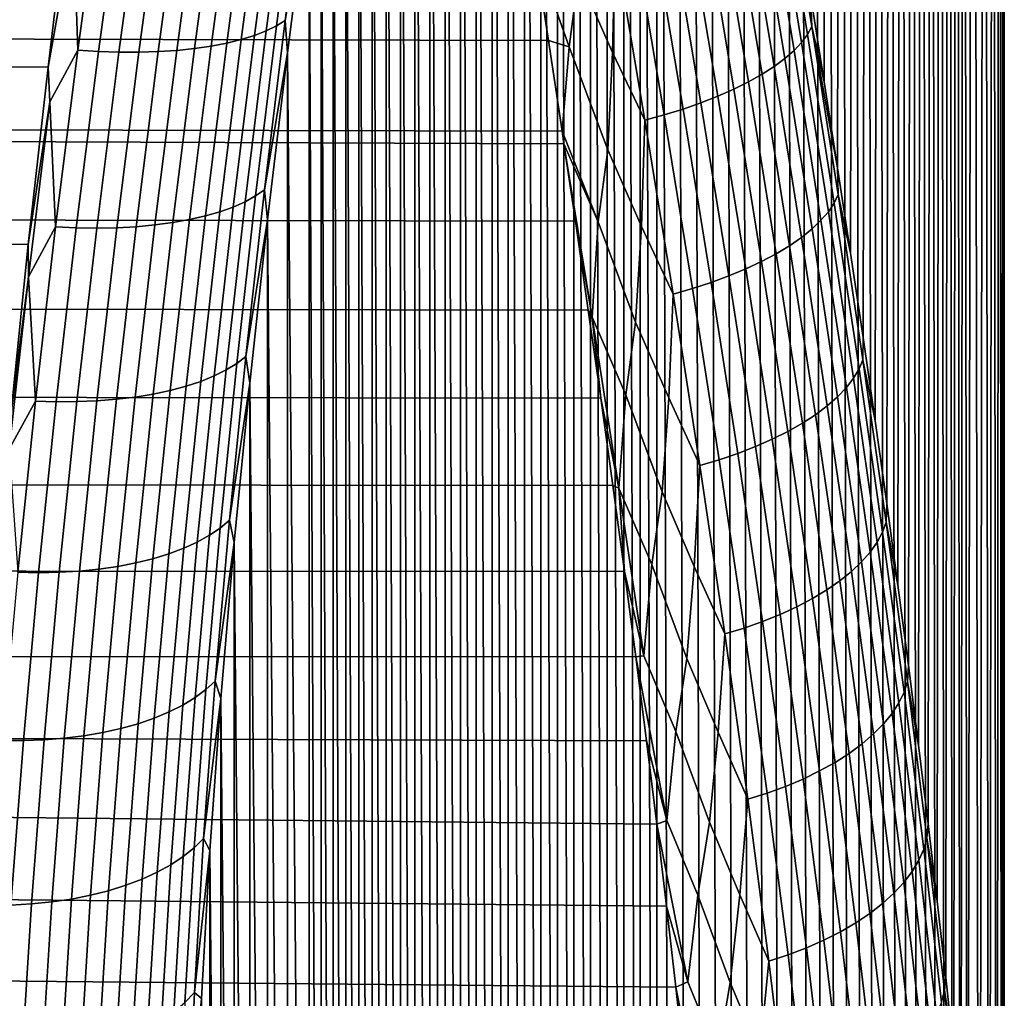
# Model space of a CAD drawing. Header units: metres. Extents: x -32 to 117, y -314 to 32.
# Tile 346 of 380: x 111.55 to 117.34, y -15.07 to -9.31. Entities that reach past the tile are written whole.
import ezdxf

# ---------------------------------------------------------------- set-up
doc = ezdxf.new("R2010")
doc.units = ezdxf.units.M
doc.layers.add('solid_24_501_064_XXX', color=7, linetype='CONTINUOUS')

msp = doc.modelspace()

# ---------------------------------------------------------------- linework, layer by layer
at = {"layer": 'solid_24_501_064_XXX'}
for points in [[(116.362877, 26.241575, 57.711269), (116.284668, -9.677048, 26.939051), (116.203896, -9.166313, 26.738468), (116.284355, 26.361069, 57.176125)], [(116.438972, 26.111666, 58.243168), (116.363205, -10.183403, 27.149744), (116.284668, -9.677048, 26.939051), (116.362877, 26.241575, 57.711269)], [(116.512459, 25.971613, 58.771198), (116.439301, -10.684756, 27.370134), (116.363205, -10.183403, 27.149744), (116.438972, 26.111666, 58.243168)], [(116.583366, 25.821142, 59.295891), (116.512794, -11.180541, 27.599852), (116.439301, -10.684756, 27.370134), (116.512459, 25.971613, 58.771198)], [(116.651604, 25.660362, 59.817104), (116.58371, -11.671228, 27.839252), (116.512794, -11.180541, 27.599852), (116.583366, 25.821142, 59.295891)], [(116.717018, 25.489599, 60.334274), (116.651947, -12.1567, 28.088205), (116.58371, -11.671228, 27.839252), (116.651604, 25.660362, 59.817104)], [(116.77948, 25.309153, 60.846882), (116.717361, -12.636459, 28.346294), (116.651947, -12.1567, 28.088205), (116.717018, 25.489599, 60.334274)], [(116.838997, 25.118773, 61.355297), (116.779823, -13.110036, 28.613132), (116.717361, -12.636459, 28.346294), (116.77948, 25.309153, 60.846882)], [(116.895508, 24.91853, 61.859463), (116.83934, -13.577759, 28.889032), (116.779823, -13.110036, 28.613132), (116.838997, 25.118773, 61.355297)], [(116.948898, 24.708752, 62.358925), (116.895851, -14.03958, 29.173912), (116.83934, -13.577759, 28.889032), (116.895508, 24.91853, 61.859463)], [(116.999077, 24.489758, 62.853252), (116.949234, -14.495111, 29.467367), (116.895851, -14.03958, 29.173912), (116.948898, 24.708752, 62.358925)], [(117.046043, 24.261335, 63.342712), (116.999405, -14.943975, 29.769007), (116.949234, -14.495111, 29.467367), (116.999077, 24.489758, 62.853252)], [(117.089745, 24.023516, 63.82729), (117.046356, -15.386404, 30.07909), (116.999405, -14.943975, 29.769007), (117.046043, 24.261335, 63.342712)], [(117.130119, 23.7766, 64.306595), (117.09005, -15.82238, 30.397583), (117.046356, -15.386404, 30.07909), (117.089745, 24.023516, 63.82729)], [(117.200676, 23.256222, 65.248489), (117.130409, -16.251585, 30.724115), (117.09005, -15.82238, 30.397583), (117.130119, 23.7766, 64.306595)], [(117.257492, 22.700287, 66.168304), (117.200928, -17.088877, 31.40041), (117.130409, -16.251585, 30.724115), (117.200676, 23.256222, 65.248489)], [(117.300278, 22.110386, 67.064293), (117.257698, -17.898211, 32.107872), (117.200928, -17.088877, 31.40041), (117.257492, 22.700287, 66.168304)], [(117.328926, 21.486612, 67.936348), (117.30043, -18.678137, 32.844624), (117.257698, -17.898211, 32.107872), (117.300278, 22.110386, 67.064293)], [(117.343285, 20.830397, 68.782799), (117.329018, -19.428562, 33.61055), (117.30043, -18.678137, 32.844624), (117.328926, 21.486612, 67.936348)], [(117.332664, -19.87961, 33.915806), (117.329018, -19.428562, 33.61055), (117.343285, 20.830397, 68.782799), (117.343315, -20.148104, 34.403938)], [(117.343285, 20.830397, 68.782799), (117.343315, 20.141836, 69.603531), (117.343285, -20.836664, 35.22467), (117.343315, -20.148104, 34.403938)], [(117.332664, 19.873318, 70.09169), (117.329018, 19.422297, 70.396919), (117.343285, -20.836664, 35.22467), (117.343315, 20.141836, 69.603531)], [(117.300438, 18.671871, 71.162849), (117.328926, -21.49288, 36.071121), (117.343285, -20.836664, 35.22467), (117.329018, 19.422297, 70.396919)], [(117.257698, 17.891947, 71.899597), (117.300285, -22.116655, 36.943172), (117.328926, -21.49288, 36.071121), (117.300438, 18.671871, 71.162849)], [(117.200928, 17.082613, 72.607063), (117.257492, -22.706556, 37.839161), (117.300285, -22.116655, 36.943172), (117.257698, 17.891947, 71.899597)], [(117.130417, 16.245319, 73.283363), (117.200676, -23.262493, 38.758976), (117.257492, -22.706556, 37.839161), (117.200928, 17.082613, 72.607063)], [(117.090057, 15.816116, 73.609894), (117.130127, -23.782873, 39.700867), (117.200676, -23.262493, 38.758976), (117.130417, 16.245319, 73.283363)], [(117.046364, 15.380139, 73.928383), (117.089752, -24.029787, 40.180176), (117.130127, -23.782873, 39.700867), (117.090057, 15.816116, 73.609894)], [(116.999405, 14.937712, 74.238472), (117.046043, -24.267609, 40.664749), (117.089752, -24.029787, 40.180176), (117.046364, 15.380139, 73.928383)], [(116.949234, 14.488847, 74.540108), (116.999077, -24.496033, 41.154209), (117.046043, -24.267609, 40.664749), (116.999405, 14.937712, 74.238472)], [(116.895851, 14.033318, 74.833565), (116.948898, -24.715027, 41.648537), (116.999077, -24.496033, 41.154209), (116.949234, 14.488847, 74.540108)], [(116.839348, 13.571496, 75.118446), (116.895515, -24.924805, 42.147999), (116.948898, -24.715027, 41.648537), (116.895851, 14.033318, 74.833565)], [(116.779831, 13.103773, 75.394348), (116.839005, -25.125048, 42.652164), (116.895515, -24.924805, 42.147999), (116.839348, 13.571496, 75.118446)], [(116.717369, 12.630197, 75.661186), (116.779488, -25.31543, 43.16058), (116.839005, -25.125048, 42.652164), (116.779831, 13.103773, 75.394348)], [(116.651955, 12.150438, 75.919273), (116.717018, -25.495876, 43.673183), (116.779488, -25.31543, 43.16058), (116.717369, 12.630197, 75.661186)], [(116.58371, 11.664966, 76.168228), (116.651611, -25.666639, 44.190357), (116.717018, -25.495876, 43.673183), (116.651955, 12.150438, 75.919273)], [(116.512794, 11.174278, 76.407631), (116.583374, -25.827419, 44.711571), (116.651611, -25.666639, 44.190357), (116.58371, 11.664966, 76.168228)], [(116.439301, 10.678493, 76.637344), (116.512466, -25.977892, 45.236263), (116.583374, -25.827419, 44.711571), (116.512794, 11.174278, 76.407631)], [(116.363205, 10.177141, 76.857742), (116.438972, -26.117947, 45.764294), (116.512466, -25.977892, 45.236263), (116.439301, 10.678493, 76.637344)], [(116.284676, 9.670786, 77.068436), (116.362885, -26.247856, 46.296192), (116.438972, -26.117947, 45.764294), (116.363205, 10.177141, 76.857742)], [(116.203903, 9.160052, 77.269012), (116.284363, -26.36735, 46.831337), (116.362885, -26.247856, 46.296192), (116.284676, 9.670786, 77.068436)], [(116.121017, 8.645155, 77.459312), (116.203598, -26.476133, 47.369041), (116.284363, -26.36735, 46.831337), (116.203903, 9.160052, 77.269012)], [(116.03598, 8.125463, 77.639694), (116.12072, -26.57407, 47.909061), (116.203598, -26.476133, 47.369041), (116.121017, 8.645155, 77.459312)], [(115.948997, 7.601626, 77.809853), (116.035698, -26.661415, 48.452084), (116.12072, -26.57407, 47.909061), (116.03598, 8.125463, 77.639694)], [(115.860306, 7.074391, 77.969406), (115.948723, -26.737974, 48.997421), (116.035698, -26.661415, 48.452084), (115.948997, 7.601626, 77.809853)], [(115.770065, 6.544094, 78.118164), (115.860039, -26.803505, 49.544262), (115.948723, -26.737974, 48.997421), (115.860306, 7.074391, 77.969406)], [(115.678223, 6.009934, 78.25647), (115.769806, -26.85788, 50.092251), (115.860039, -26.803505, 49.544262), (115.770065, 6.544094, 78.118164)], [(115.585014, 5.472631, 78.384094), (115.677979, -26.901291, 50.642231), (115.769806, -26.85788, 50.092251), (115.678223, 6.009934, 78.25647)], [(115.4907, 4.933064, 78.50074), (115.584778, -26.93364, 51.193455), (115.677979, -26.901291, 50.642231), (115.585014, 5.472631, 78.384094)], [(115.395508, 4.391716, 78.606224), (115.490479, -26.954786, 51.745003), (115.584778, -26.93364, 51.193455), (115.4907, 4.933064, 78.50074)], [(115.299355, 3.847648, 78.700821), (115.395287, -26.964642, 52.296368), (115.490479, -26.954786, 51.745003), (115.395508, 4.391716, 78.606224)], [(115.299355, 3.847648, 78.700821), (115.202484, 3.301576, 78.784393), (115.299149, -26.963297, 52.848522)], [(115.299355, 3.847648, 78.700821), (115.299149, -26.963297, 52.848522), (115.395287, -26.964642, 52.296368)], [(115.202484, 3.301576, 78.784393), (115.105194, 2.754457, 78.856773), (115.202293, -26.950756, 53.400742)], [(115.202484, 3.301576, 78.784393), (115.202293, -26.950756, 53.400742), (115.299149, -26.963297, 52.848522)], [(115.105194, 2.754457, 78.856773), (115.007713, 2.206891, 78.917816), (115.105011, -26.927006, 53.952045)], [(115.105194, 2.754457, 78.856773), (115.105011, -26.927006, 53.952045), (115.202293, -26.950756, 53.400742)], [(115.007713, 2.206891, 78.917816), (114.909996, 1.657857, 78.967674), (115.007545, -26.892025, 54.501823)], [(115.007713, 2.206891, 78.917816), (115.007545, -26.892025, 54.501823), (115.105011, -26.927006, 53.952045)], [(114.909996, 1.657857, 78.967674), (114.812256, 1.108036, 79.00634), (114.909836, -26.845778, 55.051102)], [(114.909996, 1.657857, 78.967674), (114.909836, -26.845778, 55.051102), (115.007545, -26.892025, 54.501823)], [(114.812256, 1.108036, 79.00634), (114.714798, 0.558426, 79.033768), (114.812111, -26.78837, 55.599216)], [(114.812256, 1.108036, 79.00634), (114.812111, -26.78837, 55.599216), (114.909836, -26.845778, 55.051102)], [(114.714798, 0.558426, 79.033768), (114.617882, 0.009735, 79.049919), (114.714668, -26.719934, 56.145176)], [(114.714798, 0.558426, 79.033768), (114.714668, -26.719934, 56.145176), (114.812111, -26.78837, 55.599216)], [(114.617882, 0.009735, 79.049919), (114.521454, -0.539069, 79.054794), (114.61776, -26.640551, 56.688274)], [(114.617882, 0.009735, 79.049919), (114.61776, -26.640551, 56.688274), (114.714668, -26.719934, 56.145176)], [(114.521454, -0.539069, 79.054794), (114.425713, -1.087407, 79.048485), (114.521339, -26.550051, 57.22953)], [(114.521454, -0.539069, 79.054794), (114.521339, -26.550051, 57.22953), (114.61776, -26.640551, 56.688274)], [(114.425713, -1.087407, 79.048485), (114.330956, -1.634317, 79.031082), (114.425613, -26.448614, 57.768391)], [(114.425713, -1.087407, 79.048485), (114.425613, -26.448614, 57.768391), (114.521339, -26.550051, 57.22953)], [(114.330956, -1.634317, 79.031082), (114.237411, -2.179051, 79.002655), (114.330856, -26.336504, 58.303925)], [(114.330956, -1.634317, 79.031082), (114.330856, -26.336504, 58.303925), (114.425613, -26.448614, 57.768391)], [(114.237411, -2.179051, 79.002655), (114.145073, -2.722569, 78.963074), (114.237328, -26.213911, 58.835403)], [(114.237411, -2.179051, 79.002655), (114.237328, -26.213911, 58.835403), (114.330856, -26.336504, 58.303925)], [(114.145073, -2.722569, 78.963074), (114.054115, -3.264423, 78.912491), (114.144997, -26.080551, 59.363758)], [(114.145073, -2.722569, 78.963074), (114.144997, -26.080551, 59.363758), (114.237328, -26.213911, 58.835403)], [(114.054115, -3.264423, 78.912491), (113.964767, -3.80372, 78.851135), (114.054039, -25.936649, 59.888569)], [(114.054115, -3.264423, 78.912491), (114.054039, -25.936649, 59.888569), (114.144997, -26.080551, 59.363758)], [(113.964767, -3.80372, 78.851135), (113.877258, -4.339718, 78.779167), (113.964691, -25.78257, 60.408993)], [(113.964767, -3.80372, 78.851135), (113.964691, -25.78257, 60.408993), (114.054039, -25.936649, 59.888569)], [(113.877258, -4.339718, 78.779167), (113.791611, -4.873228, 78.696373), (113.87719, -25.618618, 60.924335)], [(113.877258, -4.339718, 78.779167), (113.87719, -25.618618, 60.924335), (113.964691, -25.78257, 60.408993)], [(113.791611, -4.873228, 78.696373), (113.707947, -5.403968, 78.602928), (113.791542, -25.444435, 61.435349)], [(113.791611, -4.873228, 78.696373), (113.791542, -25.444435, 61.435349), (113.87719, -25.618618, 60.924335)], [(113.707947, -5.403968, 78.602928), (113.626457, -5.931201, 78.499123), (113.707886, -25.260239, 61.941792)], [(113.707947, -5.403968, 78.602928), (113.707886, -25.260239, 61.941792), (113.791542, -25.444435, 61.435349)], [(113.626457, -5.931201, 78.499123), (113.547325, -6.45428, 78.385239), (113.626396, -25.066456, 62.442986)], [(113.626457, -5.931201, 78.499123), (113.626396, -25.066456, 62.442986), (113.707886, -25.260239, 61.941792)], [(113.547325, -6.45428, 78.385239), (113.470581, -6.973847, 78.261002), (113.547264, -24.863462, 62.938335)], [(113.547325, -6.45428, 78.385239), (113.547264, -24.863462, 62.938335), (113.626396, -25.066456, 62.442986)], [(113.470581, -6.973847, 78.261002), (113.396339, -7.489731, 78.126564), (113.470528, -24.650883, 63.428432)], [(113.470581, -6.973847, 78.261002), (113.470528, -24.650883, 63.428432), (113.547264, -24.863462, 62.938335)], [(113.396339, -7.489731, 78.126564), (113.324738, -8.001322, 77.982262), (113.396286, -24.428892, 63.913132)], [(113.396339, -7.489731, 78.126564), (113.396286, -24.428892, 63.913132), (113.470528, -24.650883, 63.428432)], [(113.324738, -8.001322, 77.982262), (113.255905, -8.508059, 77.82843), (113.324684, -24.197943, 64.391891)], [(113.324738, -8.001322, 77.982262), (113.324684, -24.197943, 64.391891), (113.396286, -24.428892, 63.913132)], [(113.136993, -8.36219, 78.228851), (113.002014, -9.37902, 77.895699), (113.062279, -9.34938, 77.791328), (113.196152, -8.336955, 78.122704)], [(113.196152, -8.336955, 78.122704), (113.062279, -9.34938, 77.791328), (113.113449, -9.317175, 77.682938), (113.246185, -8.309251, 78.01255)], [(113.246185, -8.309251, 78.01255), (113.113449, -9.317175, 77.682938), (113.255905, -8.508059, 77.82843)], [(112.992973, -8.404574, 78.426254), (112.855911, -9.429812, 78.089561), (112.933067, -9.405892, 77.995338), (113.069115, -8.384781, 78.330261)], [(113.069115, -8.384781, 78.330261), (112.933067, -9.405892, 77.995338), (113.002014, -9.37902, 77.895699), (113.136993, -8.36219, 78.228851)], [(116.15136, -9.446632, 26.456718), (115.986435, -8.438449, 26.088905), (116.02269, -8.395554, 26.199581), (116.186279, -9.399715, 26.566183)], [(116.186279, -9.399715, 26.566183), (116.02269, -8.395554, 26.199581), (116.049141, -8.353261, 26.313227), (116.211357, -9.353268, 26.678511)], [(116.211357, -9.353268, 26.678511), (116.049141, -8.353261, 26.313227), (116.203896, -9.166313, 26.738468)], [(111.869804, -8.752421, 78.863922), (111.894531, -9.492661, 78.602913), (112.037605, -8.441378, 78.953186)], [(112.037605, -8.441378, 78.953186), (111.894531, -9.492661, 78.602913), (112.016418, -9.499951, 78.580688), (112.159164, -8.450324, 78.929794)], [(112.159164, -8.450324, 78.929794), (112.016418, -9.499951, 78.580688), (112.136368, -9.503646, 78.549042), (112.278694, -8.456024, 78.896866)], [(112.508408, -8.45755, 78.803391), (112.367203, -9.500172, 78.458412), (112.476501, -9.493027, 78.400055), (112.61702, -8.453365, 78.743484)], [(112.61702, -8.453365, 78.743484), (112.476501, -9.493027, 78.400055), (112.580711, -9.482333, 78.333504), (112.720474, -8.445914, 78.675323)], [(112.720474, -8.445914, 78.675323), (112.580711, -9.482333, 78.333504), (112.679131, -9.468164, 78.259224), (112.818054, -8.435246, 78.59938)], [(112.818054, -8.435246, 78.59938), (112.679131, -9.468164, 78.259224), (112.771072, -9.450618, 78.177727), (112.909096, -8.421434, 78.516167)], [(112.909096, -8.421434, 78.516167), (112.771072, -9.450618, 78.177727), (112.855911, -9.429812, 78.089561), (112.992973, -8.404574, 78.426254)], [(114.83828, -9.050253, 25.260551), (114.784172, -9.471655, 25.392458), (114.579994, -8.896824, 25.190226), (114.6054, -8.428143, 25.042595)], [(116.106819, -9.493697, 26.350864), (115.940613, -8.481654, 25.98196), (115.986435, -8.438449, 26.088905), (116.15136, -9.446632, 26.456718)], [(112.278694, -8.456024, 78.896866), (112.136368, -9.503646, 78.549042), (112.253563, -9.50372, 78.508194), (112.39537, -8.458438, 78.854637)], [(112.39537, -8.458438, 78.854637), (112.253563, -9.50372, 78.508194), (112.367203, -9.500172, 78.458412), (112.508408, -8.45755, 78.803391)], [(113.113449, -9.317175, 77.682938), (113.126823, -9.508351, 77.49144), (113.255905, -8.508059, 77.82843)], [(113.255905, -8.508059, 77.82843), (113.126823, -9.508351, 77.49144), (113.255859, -23.958447, 64.864212)], [(113.255905, -8.508059, 77.82843), (113.255859, -23.958447, 64.864212), (113.324684, -24.197943, 64.391891)], [(114.83828, -9.050253, 25.260551), (114.862946, -8.468588, 25.093786), (115.05439, -8.867188, 25.260012), (115.039886, -9.50472, 25.446344)], [(116.052979, -9.540589, 26.249348), (115.885544, -8.524873, 25.879477), (115.940613, -8.481654, 25.98196), (116.106819, -9.493697, 26.350864)], [(115.918907, -9.632572, 26.062069), (115.749222, -8.610169, 25.690662), (115.821602, -8.567809, 25.782154), (115.990196, -9.586987, 26.152861)], [(115.990196, -9.586987, 26.152861), (115.821602, -8.567809, 25.782154), (115.885544, -8.524873, 25.879477), (116.052979, -9.540589, 26.249348)], [(115.8396, -9.677032, 25.977589), (115.668907, -8.651664, 25.605627), (115.749222, -8.610169, 25.690662), (115.918907, -9.632572, 26.062069)], [(115.752815, -9.720064, 25.900002), (115.581207, -8.692008, 25.527628), (115.668907, -8.651664, 25.605627), (115.8396, -9.677032, 25.977589)], [(115.559227, -9.800674, 25.767576), (115.386078, -8.76815, 25.394829), (115.48671, -8.730926, 25.457201), (115.659142, -9.761373, 25.829836)], [(115.659142, -9.761373, 25.829836), (115.48671, -8.730926, 25.457201), (115.581207, -8.692008, 25.527628), (115.752815, -9.720064, 25.900002)], [(70.144989, -8.770656, 25.148706), (114.579994, -8.896824, 25.190226), (114.662468, -9.434759, 25.374681), (70.0382, -9.320213, 25.334389)], [(111.869804, -8.752421, 78.863922), (111.783569, -9.062468, 78.761757), (111.720337, -9.591352, 78.576828)], [(111.894531, -9.492661, 78.602913), (111.869804, -8.752421, 78.863922), (111.720337, -9.591352, 78.576828), (111.730934, -9.794591, 78.50219)], [(115.453758, -9.837702, 25.713644), (115.279984, -8.803428, 25.340937), (115.386078, -8.76815, 25.394829), (115.559227, -9.800674, 25.767576)], [(115.229065, -9.903934, 25.632189), (115.05439, -8.867188, 25.260012), (115.169174, -8.836515, 25.295895), (115.343452, -9.8722, 25.668413)], [(115.343452, -9.8722, 25.668413), (115.169174, -8.836515, 25.295895), (115.279984, -8.803428, 25.340937), (115.453758, -9.837702, 25.713644)], [(114.784172, -9.471655, 25.392458), (114.662468, -9.434759, 25.374681), (114.579994, -8.896824, 25.190226)], [(115.039886, -9.50472, 25.446344), (115.05439, -8.867188, 25.260012), (115.229065, -9.903934, 25.632189)], [(111.720337, -9.591352, 78.576828), (111.783569, -9.062468, 78.761757), (61.237331, -9.308031, 78.677361)], [(114.784172, -9.471655, 25.392458), (114.83828, -9.050253, 25.260551), (115.039886, -9.50472, 25.446344), (115.01091, -10.077238, 25.633188)], [(116.211357, -9.353268, 26.678511), (116.203896, -9.166313, 26.738468), (116.284668, -9.677048, 26.939051)], [(111.603027, -10.634725, 78.176865), (111.720337, -9.591352, 78.576828), (61.237331, -9.308031, 78.677361), (61.154892, -10.376791, 78.280159)], [(70.0382, -9.320213, 25.334389), (114.662468, -9.434759, 25.374681), (114.742638, -9.967978, 25.569592), (69.930077, -9.86611, 25.531414)], [(113.062279, -9.34938, 77.791328), (112.939713, -10.348697, 77.419487), (112.991928, -10.312, 77.313042), (113.113449, -9.317175, 77.682938)], [(113.113449, -9.317175, 77.682938), (112.991928, -10.312, 77.313042), (113.126823, -9.508351, 77.49144)], [(112.933067, -9.405892, 77.995338), (112.808502, -10.413886, 77.619598), (112.878433, -10.382736, 77.521904), (113.002014, -9.37902, 77.895699)], [(113.002014, -9.37902, 77.895699), (112.878433, -10.382736, 77.521904), (112.939713, -10.348697, 77.419487), (113.062279, -9.34938, 77.791328)], [(116.342049, -10.390396, 26.972006), (116.186279, -9.399715, 26.566183), (116.211357, -9.353268, 26.678511), (116.365814, -10.339834, 27.082832)], [(116.211357, -9.353268, 26.678511), (116.284668, -9.677048, 26.939051), (116.363205, -10.183403, 27.149744)], [(116.365814, -10.339834, 27.082832), (116.211357, -9.353268, 26.678511), (116.363205, -10.183403, 27.149744)], [(112.771072, -9.450618, 78.177727), (112.644684, -10.466688, 77.798157), (112.730415, -10.441935, 77.711891), (112.855911, -9.429812, 78.089561)], [(112.855911, -9.429812, 78.089561), (112.730415, -10.441935, 77.711891), (112.808502, -10.413886, 77.619598), (112.933067, -9.405892, 77.995338)], [(114.784172, -9.471655, 25.392458), (114.742638, -9.967978, 25.569592), (114.662468, -9.434759, 25.374681)], [(116.308403, -10.441295, 26.863928), (116.15136, -9.446632, 26.456718), (116.186279, -9.399715, 26.566183), (116.342049, -10.390396, 26.972006)], [(111.730934, -9.794591, 78.50219), (111.763496, -10.530979, 78.210777), (111.894531, -9.492661, 78.602913)], [(111.894531, -9.492661, 78.602913), (111.763496, -10.530979, 78.210777), (111.885689, -10.536586, 78.189766), (112.016418, -9.499951, 78.580688)], [(112.367203, -9.500172, 78.458412), (112.237892, -10.529732, 78.071831), (112.347816, -10.519608, 78.015114), (112.476501, -9.493027, 78.400055)], [(112.476501, -9.493027, 78.400055), (112.347816, -10.519608, 78.015114), (112.452728, -10.505658, 77.950287), (112.580711, -9.482333, 78.333504)], [(112.580711, -9.482333, 78.333504), (112.452728, -10.505658, 77.950287), (112.55191, -10.487978, 77.877808), (112.679131, -9.468164, 78.259224)], [(112.679131, -9.468164, 78.259224), (112.55191, -10.487978, 77.877808), (112.644684, -10.466688, 77.798157), (112.771072, -9.450618, 78.177727)], [(115.01091, -10.077238, 25.633188), (114.955132, -10.501857, 25.783298), (114.742638, -9.967978, 25.569592), (114.784172, -9.471655, 25.392458)], [(116.212425, -10.542702, 26.658957), (116.052979, -9.540589, 26.249348), (116.106819, -9.493697, 26.350864), (116.265091, -10.492179, 26.75934)], [(116.265091, -10.492179, 26.75934), (116.106819, -9.493697, 26.350864), (116.15136, -9.446632, 26.456718), (116.308403, -10.441295, 26.863928)], [(112.016418, -9.499951, 78.580688), (111.885689, -10.536586, 78.189766), (112.006035, -10.538249, 78.159462), (112.136368, -9.503646, 78.549042)], [(112.136368, -9.503646, 78.549042), (112.006035, -10.538249, 78.159462), (112.123703, -10.535959, 78.120056), (112.253563, -9.50372, 78.508194)], [(112.253563, -9.50372, 78.508194), (112.123703, -10.535959, 78.120056), (112.237892, -10.529732, 78.071831), (112.367203, -9.500172, 78.458412)], [(112.991928, -10.312, 77.313042), (113.009735, -10.48894, 77.117119), (113.126823, -9.508351, 77.49144)], [(113.126823, -9.508351, 77.49144), (113.009735, -10.48894, 77.117119), (113.126778, -23.452866, 65.790779)], [(113.126823, -9.508351, 77.49144), (113.126778, -23.452866, 65.790779), (113.255859, -23.958447, 64.864212)], [(115.01091, -10.077238, 25.633188), (115.039886, -9.50472, 25.446344), (115.229065, -9.903934, 25.632189), (115.209038, -10.527639, 25.839338)], [(116.150749, -10.592517, 26.563465), (115.990196, -9.586987, 26.152861), (116.052979, -9.540589, 26.249348), (116.212425, -10.542702, 26.658957)], [(111.730934, -9.794591, 78.50219), (111.720337, -9.591352, 78.576828), (111.603027, -10.634725, 78.176865)], [(116.080498, -10.641284, 26.473518), (115.918907, -9.632572, 26.062069), (115.990196, -9.586987, 26.152861), (116.150749, -10.592517, 26.563465)], [(116.002151, -10.688668, 26.389734), (115.8396, -9.677032, 25.977589), (115.918907, -9.632572, 26.062069), (116.080498, -10.641284, 26.473518)], [(115.823357, -10.778004, 26.242897), (115.659142, -9.761373, 25.829836), (115.752815, -9.720064, 25.900002), (115.916245, -10.734345, 26.312685)], [(115.916245, -10.734345, 26.312685), (115.752815, -9.720064, 25.900002), (115.8396, -9.677032, 25.977589), (116.002151, -10.688668, 26.389734)], [(115.724136, -10.819344, 26.180851), (115.559227, -9.800674, 25.767576), (115.659142, -9.761373, 25.829836), (115.823357, -10.778004, 26.242897)], [(111.730934, -9.794591, 78.50219), (111.603027, -10.634725, 78.176865), (111.604248, -10.823478, 78.09922)], [(111.730934, -9.794591, 78.50219), (111.604248, -10.823478, 78.09922), (111.763496, -10.530979, 78.210777)], [(115.509438, -10.893953, 26.081621), (115.343452, -9.8722, 25.668413), (115.453758, -9.837702, 25.713644), (115.619255, -10.858082, 26.12697)], [(115.619255, -10.858082, 26.12697), (115.453758, -9.837702, 25.713644), (115.559227, -9.800674, 25.767576), (115.724136, -10.819344, 26.180851)], [(69.930077, -9.86611, 25.531414), (114.753815, -10.043013, 25.598), (114.820824, -10.496353, 25.774849), (69.820732, -10.408093, 25.739712)], [(69.930077, -9.86611, 25.531414), (114.742638, -9.967978, 25.569592), (114.753815, -10.043013, 25.598)], [(115.395432, -10.926713, 26.045118), (115.229065, -9.903934, 25.632189), (115.343452, -9.8722, 25.668413), (115.509438, -10.893953, 26.081621)], [(115.209038, -10.527639, 25.839338), (115.229065, -9.903934, 25.632189), (115.395432, -10.926713, 26.045118)], [(114.955132, -10.501857, 25.783298), (114.753815, -10.043013, 25.598), (114.742638, -9.967978, 25.569592)], [(114.919792, -11.062289, 26.008509), (114.820824, -10.496353, 25.774849), (114.753815, -10.043013, 25.598)], [(114.919792, -11.062289, 26.008509), (114.753815, -10.043013, 25.598), (114.955132, -10.501857, 25.783298)], [(114.955132, -10.501857, 25.783298), (115.01091, -10.077238, 25.633188), (115.209038, -10.527639, 25.839338), (115.17524, -11.090271, 26.045883)], [(116.365814, -10.339834, 27.082832), (116.363205, -10.183403, 27.149744), (116.439301, -10.684756, 27.370134)], [(112.878433, -10.382736, 77.521904), (112.76712, -11.37167, 77.107903), (112.829315, -11.333245, 77.007607), (112.939713, -10.348697, 77.419487)], [(112.939713, -10.348697, 77.419487), (112.829315, -11.333245, 77.007607), (112.882477, -11.292077, 76.90329), (112.991928, -10.312, 77.313042)], [(112.991928, -10.312, 77.313042), (112.882477, -11.292077, 76.90329), (113.009735, -10.48894, 77.117119)], [(116.489067, -11.366122, 27.41658), (116.342049, -10.390396, 26.972006), (116.365814, -10.339834, 27.082832), (116.511589, -11.311488, 27.525721)], [(116.511589, -11.311488, 27.525721), (116.365814, -10.339834, 27.082832), (116.439301, -10.684756, 27.370134), (116.512794, -11.180541, 27.599852)], [(111.498085, -11.657604, 77.737694), (111.603027, -10.634725, 78.176865), (61.154892, -10.376791, 78.280159), (61.081902, -11.427794, 77.840538)], [(69.820732, -10.408093, 25.739712), (114.820824, -10.496353, 25.774849), (114.896912, -11.019687, 25.990322), (69.710037, -10.945948, 25.959217)], [(112.730415, -10.441935, 77.711891), (112.617371, -11.439256, 77.293686), (112.696312, -11.407087, 77.203476), (112.808502, -10.413886, 77.619598)], [(112.808502, -10.413886, 77.619598), (112.696312, -11.407087, 77.203476), (112.76712, -11.37167, 77.107903), (112.878433, -10.382736, 77.521904)], [(116.456627, -11.420956, 27.31007), (116.308403, -10.441295, 26.863928), (116.342049, -10.390396, 26.972006), (116.489067, -11.366122, 27.41658)], [(112.55191, -10.487978, 77.877808), (112.437325, -11.492988, 77.455566), (112.530846, -11.467955, 77.377907), (112.644684, -10.466688, 77.798157)], [(112.644684, -10.466688, 77.798157), (112.530846, -11.467955, 77.377907), (112.617371, -11.439256, 77.293686), (112.730415, -10.441935, 77.711891)], [(116.414482, -11.475614, 27.206921), (116.265091, -10.492179, 26.75934), (116.308403, -10.441295, 26.863928), (116.456627, -11.420956, 27.31007)], [(111.604248, -10.823478, 78.09922), (111.645454, -11.554599, 77.777229), (111.763496, -10.530979, 78.210777)], [(111.763496, -10.530979, 78.210777), (111.645454, -11.554599, 77.777229), (111.767921, -11.558496, 77.757469), (111.885689, -10.536586, 78.189766)], [(111.885689, -10.536586, 78.189766), (111.767921, -11.558496, 77.757469), (111.888611, -11.558106, 77.728554), (112.006035, -10.538249, 78.159462)], [(112.006035, -10.538249, 78.159462), (111.888611, -11.558106, 77.728554), (112.006714, -11.553434, 77.690666), (112.123703, -10.535959, 78.120056)], [(112.123703, -10.535959, 78.120056), (112.006714, -11.553434, 77.690666), (112.121399, -11.544511, 77.644081), (112.237892, -10.529732, 78.071831)], [(112.237892, -10.529732, 78.071831), (112.121399, -11.544511, 77.644081), (112.231895, -11.531397, 77.589111), (112.347816, -10.519608, 78.015114)], [(112.347816, -10.519608, 78.015114), (112.231895, -11.531397, 77.589111), (112.33744, -11.514184, 77.526123), (112.452728, -10.505658, 77.950287)], [(112.452728, -10.505658, 77.950287), (112.33744, -11.514184, 77.526123), (112.437325, -11.492988, 77.455566), (112.55191, -10.487978, 77.877808)], [(112.882477, -11.292077, 76.90329), (112.905281, -11.448858, 76.706253), (113.009735, -10.48894, 77.117119)], [(113.009735, -10.48894, 77.117119), (112.905281, -11.448858, 76.706253), (113.009697, -22.913942, 66.69146)], [(113.009735, -10.48894, 77.117119), (113.009697, -22.913942, 66.69146), (113.126778, -23.452866, 65.790779)], [(114.919792, -11.062289, 26.008509), (114.896912, -11.019687, 25.990322), (114.820824, -10.496353, 25.774849)], [(114.919792, -11.062289, 26.008509), (114.955132, -10.501857, 25.783298), (115.17524, -11.090271, 26.045883), (115.117256, -11.517257, 26.214722)], [(115.17524, -11.090271, 26.045883), (115.209038, -10.527639, 25.839338), (115.395432, -10.926713, 26.045118), (115.369385, -11.535877, 26.272369)], [(116.362923, -11.52972, 27.107836), (116.212425, -10.542702, 26.658957), (116.265091, -10.492179, 26.75934), (116.414482, -11.475614, 27.206921)], [(116.23304, -11.63481, 26.924547), (116.080498, -10.641284, 26.473518), (116.150749, -10.592517, 26.563465), (116.302299, -11.582908, 27.013496)], [(116.302299, -11.582908, 27.013496), (116.150749, -10.592517, 26.563465), (116.212425, -10.542702, 26.658957), (116.362923, -11.52972, 27.107836)], [(111.604248, -10.823478, 78.09922), (111.603027, -10.634725, 78.176865), (111.498085, -11.657604, 77.737694)], [(116.155602, -11.685073, 26.841597), (116.002151, -10.688668, 26.389734), (116.080498, -10.641284, 26.473518), (116.23304, -11.63481, 26.924547)], [(116.070518, -11.733351, 26.765213), (115.916245, -10.734345, 26.312685), (116.002151, -10.688668, 26.389734), (116.155602, -11.685073, 26.841597)], [(115.978386, -11.779315, 26.695921), (115.823357, -10.778004, 26.242897), (115.916245, -10.734345, 26.312685), (116.070518, -11.733351, 26.765213)], [(111.604248, -10.823478, 78.09922), (111.498085, -11.657604, 77.737694), (111.490677, -11.837379, 77.655479)], [(111.604248, -10.823478, 78.09922), (111.490677, -11.837379, 77.655479), (111.645454, -11.554599, 77.777229)], [(115.775497, -11.863058, 26.580448), (115.619255, -10.858082, 26.12697), (115.724136, -10.819344, 26.180851), (115.879822, -11.822649, 26.634192)], [(115.879822, -11.822649, 26.634192), (115.724136, -10.819344, 26.180851), (115.823357, -10.778004, 26.242897), (115.978386, -11.779315, 26.695921)], [(115.666138, -11.900265, 26.535061), (115.509438, -10.893953, 26.081621), (115.619255, -10.858082, 26.12697), (115.775497, -11.863058, 26.580448)], [(115.369385, -11.535877, 26.272369), (115.395432, -10.926713, 26.045118), (115.55249, -11.934013, 26.498339)], [(115.55249, -11.934013, 26.498339), (115.395432, -10.926713, 26.045118), (115.509438, -10.893953, 26.081621), (115.666138, -11.900265, 26.535061)], [(69.710037, -10.945948, 25.959217), (114.896912, -11.019687, 25.990322), (114.970596, -11.537745, 26.215853), (69.598053, -11.47943, 26.189848)], [(114.919792, -11.062289, 26.008509), (114.970596, -11.537745, 26.215853), (114.896912, -11.019687, 25.990322)], [(115.076347, -12.066093, 26.459143), (114.970596, -11.537745, 26.215853), (114.919792, -11.062289, 26.008509)], [(115.076347, -12.066093, 26.459143), (114.919792, -11.062289, 26.008509), (115.117256, -11.517257, 26.214722)], [(115.117256, -11.517257, 26.214722), (115.17524, -11.090271, 26.045883), (115.369385, -11.535877, 26.272369), (115.330315, -12.087874, 26.498175)], [(116.511589, -11.311488, 27.525721), (116.512794, -11.180541, 27.599852), (116.58371, -11.671228, 27.839252)], [(112.76712, -11.37167, 77.107903), (112.668922, -12.344145, 76.654175), (112.731934, -12.30136, 76.556183), (112.829315, -11.333245, 77.007607)], [(112.829315, -11.333245, 77.007607), (112.731934, -12.30136, 76.556183), (112.785934, -12.255747, 76.454163), (112.882477, -11.292077, 76.90329)], [(112.882477, -11.292077, 76.90329), (112.785934, -12.255747, 76.454163), (112.905281, -11.448858, 76.706253)], [(116.626503, -12.325388, 27.8993), (116.489067, -11.366122, 27.41658), (116.511589, -11.311488, 27.525721), (116.647858, -12.266733, 28.006571)], [(116.647858, -12.266733, 28.006571), (116.511589, -11.311488, 27.525721), (116.58371, -11.671228, 27.839252), (116.651947, -12.1567, 28.088205)], [(112.617371, -11.439256, 77.293686), (112.517639, -12.420083, 76.835434), (112.597328, -12.38381, 76.747467), (112.696312, -11.407087, 77.203476)], [(112.696312, -11.407087, 77.203476), (112.597328, -12.38381, 76.747467), (112.668922, -12.344145, 76.654175), (112.76712, -11.37167, 77.107903)], [(116.595192, -12.384107, 27.794537), (116.456627, -11.420956, 27.31007), (116.489067, -11.366122, 27.41658), (116.626503, -12.325388, 27.8993)], [(112.530846, -11.467955, 77.377907), (112.430405, -12.452716, 76.917465), (112.517639, -12.420083, 76.835434), (112.617371, -11.439256, 77.293686)], [(112.785934, -12.255747, 76.454163), (112.813866, -12.387332, 76.259964), (112.905281, -11.448858, 76.706253)], [(112.905281, -11.448858, 76.706253), (112.813866, -12.387332, 76.259964), (112.905243, -22.342609, 67.565445)], [(112.905281, -11.448858, 76.706253), (112.905243, -22.342609, 67.565445), (113.009697, -22.913942, 66.69146)], [(116.554138, -12.442485, 27.692997), (116.414482, -11.475614, 27.206921), (116.456627, -11.420956, 27.31007), (116.595192, -12.384107, 27.794537)], [(69.598053, -11.47943, 26.189848), (114.970596, -11.537745, 26.215853), (115.04158, -12.050299, 26.451281), (69.484917, -12.008286, 26.431515)], [(112.231895, -11.531397, 77.589111), (112.129616, -12.526673, 77.122543), (112.235725, -12.506194, 77.061508), (112.33744, -11.514184, 77.526123)], [(112.33744, -11.514184, 77.526123), (112.235725, -12.506194, 77.061508), (112.33622, -12.481485, 76.992989), (112.437325, -11.492988, 77.455566)], [(112.437325, -11.492988, 77.455566), (112.33622, -12.481485, 76.992989), (112.430405, -12.452716, 76.917465), (112.530846, -11.467955, 77.377907)], [(115.076347, -12.066093, 26.459143), (115.117256, -11.517257, 26.214722), (115.330315, -12.087874, 26.498175), (115.2696, -12.516321, 26.686182)], [(116.503624, -12.500125, 27.595379), (116.362923, -11.52972, 27.107836), (116.414482, -11.475614, 27.206921), (116.554138, -12.442485, 27.692997)], [(111.490677, -11.837379, 77.655479), (111.54129, -12.561775, 77.302765), (111.645454, -11.554599, 77.777229)], [(111.645454, -11.554599, 77.777229), (111.54129, -12.561775, 77.302765), (111.664001, -12.563939, 77.284302), (111.767921, -11.558496, 77.757469)], [(111.767921, -11.558496, 77.757469), (111.664001, -12.563939, 77.284302), (111.785011, -12.561479, 77.256828), (111.888611, -11.558106, 77.728554)], [(111.888611, -11.558106, 77.728554), (111.785011, -12.561479, 77.256828), (111.903488, -12.55441, 77.220535), (112.006714, -11.553434, 77.690666)], [(112.006714, -11.553434, 77.690666), (111.903488, -12.55441, 77.220535), (112.018616, -12.542782, 77.175674), (112.121399, -11.544511, 77.644081)], [(112.121399, -11.544511, 77.644081), (112.018616, -12.542782, 77.175674), (112.129616, -12.526673, 77.122543), (112.231895, -11.531397, 77.589111)], [(115.076347, -12.066093, 26.459143), (115.04158, -12.050299, 26.451281), (114.970596, -11.537745, 26.215853)], [(115.330315, -12.087874, 26.498175), (115.369385, -11.535877, 26.272369), (115.55249, -11.934013, 26.498339), (115.52002, -12.527924, 26.744894)], [(116.443993, -12.556632, 27.50235), (116.302299, -11.582908, 27.013496), (116.362923, -11.52972, 27.107836), (116.503624, -12.500125, 27.595379)], [(116.299065, -12.664709, 27.332571), (116.155602, -11.685073, 26.841597), (116.23304, -11.63481, 26.924547), (116.375648, -12.611619, 27.414547)], [(116.375648, -12.611619, 27.414547), (116.23304, -11.63481, 26.924547), (116.302299, -11.582908, 27.013496), (116.443993, -12.556632, 27.50235)], [(116.214767, -12.71554, 27.256981), (116.070518, -11.733351, 26.765213), (116.155602, -11.685073, 26.841597), (116.299065, -12.664709, 27.332571)], [(116.123329, -12.763762, 27.188299), (115.978386, -11.779315, 26.695921), (116.070518, -11.733351, 26.765213), (116.214767, -12.71554, 27.256981)], [(116.025383, -12.809047, 27.126991), (115.879822, -11.822649, 26.634192), (115.978386, -11.779315, 26.695921), (116.123329, -12.763762, 27.188299)], [(115.81266, -12.889584, 27.028128), (115.666138, -11.900265, 26.535061), (115.775497, -11.863058, 26.580448), (115.921585, -12.851083, 27.073479)], [(115.921585, -12.851083, 27.073479), (115.775497, -11.863058, 26.580448), (115.879822, -11.822649, 26.634192), (116.025383, -12.809047, 27.126991)], [(115.699356, -12.924284, 26.991249), (115.55249, -11.934013, 26.498339), (115.666138, -11.900265, 26.535061), (115.81266, -12.889584, 27.028128)], [(115.52002, -12.527924, 26.744894), (115.55249, -11.934013, 26.498339), (115.699356, -12.924284, 26.991249)], [(69.484917, -12.008286, 26.431515), (115.04158, -12.050299, 26.451281), (115.110115, -12.557171, 26.696457), (69.370758, -12.532264, 26.684118)], [(115.076347, -12.066093, 26.459143), (115.110115, -12.557171, 26.696457), (115.04158, -12.050299, 26.451281)], [(115.222725, -13.052805, 26.949282), (115.110115, -12.557171, 26.696457), (115.076347, -12.066093, 26.459143)], [(115.222725, -13.052805, 26.949282), (115.076347, -12.066093, 26.459143), (115.2696, -12.516321, 26.686182)], [(115.2696, -12.516321, 26.686182), (115.330315, -12.087874, 26.498175), (115.52002, -12.527924, 26.744894), (115.475258, -13.068535, 26.989473)], [(116.647858, -12.266733, 28.006571), (116.651947, -12.1567, 28.088205), (116.717361, -12.636459, 28.346294)], [(112.731934, -12.30136, 76.556183), (112.648239, -13.251349, 76.065872), (112.702957, -13.20133, 75.966331), (112.785934, -12.255747, 76.454163)], [(112.785934, -12.255747, 76.454163), (112.702957, -13.20133, 75.966331), (112.813866, -12.387332, 76.259964)], [(116.75354, -13.266686, 28.419544), (116.626503, -12.325388, 27.8993), (116.647858, -12.266733, 28.006571), (116.773811, -13.204068, 28.524765)], [(116.773811, -13.204068, 28.524765), (116.647858, -12.266733, 28.006571), (116.717361, -12.636459, 28.346294), (116.779823, -13.110036, 28.613132)], [(112.668922, -12.344145, 76.654175), (112.584526, -13.298462, 76.161392), (112.648239, -13.251349, 76.065872), (112.731934, -12.30136, 76.556183)], [(116.723274, -13.329231, 28.316704), (116.595192, -12.384107, 27.794537), (116.626503, -12.325388, 27.8993), (116.75354, -13.266686, 28.419544)], [(112.517639, -12.420083, 76.835434), (112.431923, -13.382696, 76.337814), (112.51226, -13.342344, 76.252251), (112.597328, -12.38381, 76.747467)], [(112.597328, -12.38381, 76.747467), (112.51226, -13.342344, 76.252251), (112.584526, -13.298462, 76.161392), (112.668922, -12.344145, 76.654175)], [(112.702957, -13.20133, 75.966331), (112.735901, -13.303887, 75.778908), (112.813866, -12.387332, 76.259964)], [(112.813866, -12.387332, 76.259964), (112.735901, -13.303887, 75.778908), (112.813835, -21.740124, 68.412155)], [(112.813866, -12.387332, 76.259964), (112.813835, -21.740124, 68.412155), (112.905243, -22.342609, 67.565445)], [(116.683235, -13.391273, 28.216949), (116.554138, -12.442485, 27.692997), (116.595192, -12.384107, 27.794537), (116.723274, -13.329231, 28.316704)], [(112.430405, -12.452716, 76.917465), (112.344078, -13.419242, 76.417511), (112.431923, -13.382696, 76.337814), (112.517639, -12.420083, 76.835434)], [(116.633682, -13.452389, 28.120964), (116.503624, -12.500125, 27.595379), (116.554138, -12.442485, 27.692997), (116.683235, -13.391273, 28.216949)], [(112.129616, -12.526673, 77.122543), (112.041702, -13.503678, 76.616104), (112.148293, -13.47994, 76.557129), (112.235725, -12.506194, 77.061508)], [(112.235725, -12.506194, 77.061508), (112.148293, -13.47994, 76.557129), (112.249313, -13.451731, 76.490776), (112.33622, -12.481485, 76.992989)], [(112.33622, -12.481485, 76.992989), (112.249313, -13.451731, 76.490776), (112.344078, -13.419242, 76.417511), (112.430405, -12.452716, 76.917465)], [(116.574966, -13.512158, 28.029404), (116.443993, -12.556632, 27.50235), (116.503624, -12.500125, 27.595379), (116.633682, -13.452389, 28.120964)], [(69.370758, -12.532264, 26.684118), (115.110115, -12.557171, 26.696457), (115.17614, -13.058208, 26.951246), (69.25544, -13.051158, 26.947575)], [(111.54129, -12.561775, 77.302765), (111.451744, -13.55072, 76.788109), (111.574669, -13.551135, 76.770973), (111.664001, -12.563939, 77.284302)], [(111.664001, -12.563939, 77.284302), (111.574669, -13.551135, 76.770973), (111.695946, -13.546591, 76.744995), (111.785011, -12.561479, 77.256828)], [(111.785011, -12.561479, 77.256828), (111.695946, -13.546591, 76.744995), (111.814751, -13.537117, 76.710358), (111.903488, -12.55441, 77.220535)], [(111.903488, -12.55441, 77.220535), (111.814751, -13.537117, 76.710358), (111.930267, -13.52278, 76.667297), (112.018616, -12.542782, 77.175674)], [(112.018616, -12.542782, 77.175674), (111.930267, -13.52278, 76.667297), (112.041702, -13.503678, 76.616104), (112.129616, -12.526673, 77.122543)], [(115.222725, -13.052805, 26.949282), (115.17614, -13.058208, 26.951246), (115.110115, -12.557171, 26.696457)], [(115.222725, -13.052805, 26.949282), (115.2696, -12.516321, 26.686182), (115.475258, -13.068535, 26.989473), (115.411278, -13.497492, 27.197071)], [(115.475258, -13.068535, 26.989473), (115.52002, -12.527924, 26.744894), (115.699356, -12.924284, 26.991249), (115.66008, -13.502249, 27.256302)], [(116.507484, -13.570174, 27.942894), (116.375648, -12.611619, 27.414547), (116.443993, -12.556632, 27.50235), (116.574966, -13.512158, 28.029404)], [(116.431694, -13.626038, 27.862032), (116.299065, -12.664709, 27.332571), (116.375648, -12.611619, 27.414547), (116.507484, -13.570174, 27.942894)], [(116.348122, -13.679366, 27.787365), (116.214767, -12.71554, 27.256981), (116.299065, -12.664709, 27.332571), (116.431694, -13.626038, 27.862032)], [(116.257332, -13.729796, 27.71941), (116.123329, -12.763762, 27.188299), (116.214767, -12.71554, 27.256981), (116.348122, -13.679366, 27.787365)], [(116.15995, -13.776982, 27.658628), (116.025383, -12.809047, 27.126991), (116.123329, -12.763762, 27.188299), (116.257332, -13.729796, 27.71941)], [(115.948128, -13.860352, 27.560202), (115.81266, -12.889584, 27.028128), (115.921585, -12.851083, 27.073479), (116.056648, -13.8206, 27.605436)], [(116.056648, -13.8206, 27.605436), (115.921585, -12.851083, 27.073479), (116.025383, -12.809047, 27.126991), (116.15995, -13.776982, 27.658628)], [(115.835129, -13.895965, 27.52323), (115.699356, -12.924284, 26.991249), (115.81266, -12.889584, 27.028128), (115.948128, -13.860352, 27.560202)], [(115.66008, -13.502249, 27.256302), (115.699356, -12.924284, 26.991249), (115.835129, -13.895965, 27.52323)], [(69.25544, -13.051158, 26.947575), (115.17614, -13.058208, 26.951246), (115.239403, -13.55326, 27.215508), (69.179893, -13.385582, 27.124582)], [(115.411278, -13.497492, 27.197071), (115.358032, -14.020879, 27.478317), (115.17614, -13.058208, 26.951246), (115.222725, -13.052805, 26.949282)], [(115.358032, -14.020879, 27.478317), (115.239403, -13.55326, 27.215508), (115.17614, -13.058208, 26.951246)], [(115.411278, -13.497492, 27.197071), (115.475258, -13.068535, 26.989473), (115.66008, -13.502249, 27.256302), (115.609207, -14.030731, 27.519176)], [(116.773811, -13.204068, 28.524765), (116.779823, -13.110036, 28.613132), (116.83934, -13.577759, 28.889032)], [(112.648239, -13.251349, 76.065872), (112.578873, -14.18152, 75.537392), (112.634186, -14.127143, 75.440506), (112.702957, -13.20133, 75.966331)], [(112.702957, -13.20133, 75.966331), (112.634186, -14.127143, 75.440506), (112.735901, -13.303887, 75.778908)], [(112.584526, -13.298462, 76.161392), (112.514572, -14.232913, 75.63028), (112.578873, -14.18152, 75.537392), (112.648239, -13.251349, 76.065872)], [(116.869362, -14.188509, 28.976677), (116.75354, -13.266686, 28.419544), (116.773811, -13.204068, 28.524765), (116.888641, -14.12199, 29.079668)], [(116.888641, -14.12199, 29.079668), (116.773811, -13.204068, 28.524765), (116.83934, -13.577759, 28.889032), (116.895851, -14.03958, 29.173912)], [(112.51226, -13.342344, 76.252251), (112.441742, -14.280972, 75.718536), (112.514572, -14.232913, 75.63028), (112.584526, -13.298462, 76.161392)], [(112.634186, -14.127143, 75.440506), (112.671722, -14.197567, 75.264168), (112.735901, -13.303887, 75.778908)], [(112.735901, -13.303887, 75.778908), (112.671722, -14.197567, 75.264168), (112.735878, -21.107222, 69.231232)], [(112.735901, -13.303887, 75.778908), (112.735878, -21.107222, 69.231232), (112.813835, -21.740124, 68.412155)], [(116.840065, -14.254816, 28.875938), (116.723274, -13.329231, 28.316704), (116.75354, -13.266686, 28.419544), (116.869362, -14.188509, 28.976677)], [(112.431923, -13.382696, 76.337814), (112.36087, -14.325367, 75.801559), (112.441742, -14.280972, 75.718536), (112.51226, -13.342344, 76.252251)], [(116.800949, -14.320457, 28.778139), (116.683235, -13.391273, 28.216949), (116.723274, -13.329231, 28.316704), (116.840065, -14.254816, 28.875938)], [(69.179893, -13.385582, 27.124582), (115.239403, -13.55326, 27.215508), (115.299675, -14.042173, 27.489096), (69.139023, -13.564733, 27.221781)], [(112.249313, -13.451731, 76.490776), (112.177277, -14.401976, 75.949661), (112.272514, -14.365793, 75.878777), (112.344078, -13.419242, 76.417511)], [(112.344078, -13.419242, 76.417511), (112.272514, -14.365793, 75.878777), (112.36087, -14.325367, 75.801559), (112.431923, -13.382696, 76.337814)], [(116.752281, -14.384983, 28.683949), (116.633682, -13.452389, 28.120964), (116.683235, -13.391273, 28.216949), (116.800949, -14.320457, 28.778139)], [(112.041702, -13.503678, 76.616104), (111.968819, -14.460646, 76.070541), (112.075813, -14.433665, 76.013733), (112.148293, -13.47994, 76.557129)], [(112.148293, -13.47994, 76.557129), (112.075813, -14.433665, 76.013733), (112.177277, -14.401976, 75.949661), (112.249313, -13.451731, 76.490776)], [(116.694397, -14.447953, 28.594015), (116.574966, -13.512158, 28.029404), (116.633682, -13.452389, 28.120964), (116.752281, -14.384983, 28.683949)], [(111.574669, -13.551135, 76.770973), (111.50061, -14.518289, 76.218231), (111.622116, -14.511653, 76.193802), (111.695946, -13.546591, 76.744995)], [(111.695946, -13.546591, 76.744995), (111.622116, -14.511653, 76.193802), (111.741188, -14.499773, 76.160889), (111.814751, -13.537117, 76.710358)], [(111.814751, -13.537117, 76.710358), (111.741188, -14.499773, 76.160889), (111.857025, -14.482732, 76.119705), (111.930267, -13.52278, 76.667297)], [(111.930267, -13.52278, 76.667297), (111.857025, -14.482732, 76.119705), (111.968819, -14.460646, 76.070541), (112.041702, -13.503678, 76.616104)], [(115.358032, -14.020879, 27.478317), (115.411278, -13.497492, 27.197071), (115.609207, -14.030731, 27.519176), (115.54142, -14.459209, 27.746771)], [(115.609207, -14.030731, 27.519176), (115.66008, -13.502249, 27.256302), (115.835129, -13.895965, 27.52323), (115.788689, -14.457318, 27.80599)], [(116.627701, -14.508935, 28.508949), (116.507484, -13.570174, 27.942894), (116.574966, -13.512158, 28.029404), (116.694397, -14.447953, 28.594015)], [(69.139023, -13.564733, 27.221781), (115.299675, -14.042173, 27.489096), (115.357117, -14.524732, 27.771826), (69.021645, -14.072737, 27.506624)], [(111.451744, -13.55072, 76.788109), (111.377518, -14.519636, 76.234001), (111.50061, -14.518289, 76.218231), (111.574669, -13.551135, 76.770973)], [(115.358032, -14.020879, 27.478317), (115.299675, -14.042173, 27.489096), (115.239403, -13.55326, 27.215508)], [(116.552635, -14.567512, 28.429338), (116.431694, -13.626038, 27.862032), (116.507484, -13.570174, 27.942894), (116.627701, -14.508935, 28.508949)], [(116.469727, -14.623281, 28.355724), (116.348122, -13.679366, 27.787365), (116.431694, -13.626038, 27.862032), (116.552635, -14.567512, 28.429338)], [(116.379532, -14.675864, 28.288612), (116.257332, -13.729796, 27.71941), (116.348122, -13.679366, 27.787365), (116.469727, -14.623281, 28.355724)], [(116.179825, -14.770048, 28.175686), (116.056648, -13.8206, 27.605436), (116.15995, -13.776982, 27.658628), (116.282677, -14.724898, 28.228462)], [(116.282677, -14.724898, 28.228462), (116.15995, -13.776982, 27.658628), (116.257332, -13.729796, 27.71941), (116.379532, -14.675864, 28.288612)], [(116.071671, -14.811007, 28.130642), (115.948128, -13.860352, 27.560202), (116.056648, -13.8206, 27.605436), (116.179825, -14.770048, 28.175686)], [(115.788689, -14.457318, 27.80599), (115.835129, -13.895965, 27.52323), (115.958961, -14.84749, 28.093641)], [(115.958961, -14.84749, 28.093641), (115.835129, -13.895965, 27.52323), (115.948128, -13.860352, 27.560202), (116.071671, -14.811007, 28.130642)], [(115.54142, -14.459209, 27.746771), (115.481422, -14.968763, 28.045622), (115.299675, -14.042173, 27.489096), (115.358032, -14.020879, 27.478317)], [(115.481422, -14.968763, 28.045622), (115.357117, -14.524732, 27.771826), (115.299675, -14.042173, 27.489096)], [(115.54142, -14.459209, 27.746771), (115.609207, -14.030731, 27.519176), (115.788689, -14.457318, 27.80599), (115.731331, -14.972937, 28.086658)], [(116.888641, -14.12199, 29.079668), (116.895851, -14.03958, 29.173912), (116.949234, -14.495111, 29.467367)], [(69.021645, -14.072737, 27.506624), (115.357117, -14.524732, 27.771826), (115.411705, -15.000809, 28.06356), (68.903442, -14.574923, 27.801975)], [(112.578873, -14.18152, 75.537392), (112.524368, -15.0902, 74.97155), (112.580162, -15.031528, 74.87748), (112.634186, -14.127143, 75.440506)], [(112.634186, -14.127143, 75.440506), (112.580162, -15.031528, 74.87748), (112.671722, -14.197567, 75.264168)], [(116.973297, -15.089351, 29.569895), (116.869362, -14.188509, 28.976677), (116.888641, -14.12199, 29.079668), (116.991692, -15.019005, 29.670477)], [(116.991692, -15.019005, 29.670477), (116.888641, -14.12199, 29.079668), (116.949234, -14.495111, 29.467367), (116.999405, -14.943975, 29.769007)], [(112.514572, -14.232913, 75.63028), (112.459618, -15.145818, 75.061638), (112.524368, -15.0902, 74.97155), (112.578873, -14.18152, 75.537392)], [(112.441742, -14.280972, 75.718536), (112.386345, -15.198, 75.147148), (112.459618, -15.145818, 75.061638), (112.514572, -14.232913, 75.63028)], [(112.580162, -15.031528, 74.87748), (112.621582, -15.067999, 74.716232), (112.671722, -14.197567, 75.264168)], [(112.671722, -14.197567, 75.264168), (112.621582, -15.067999, 74.716232), (112.6717, -20.445131, 70.021904)], [(112.671722, -14.197567, 75.264168), (112.6717, -20.445131, 70.021904), (112.735878, -21.107222, 69.231232)], [(116.944862, -15.159348, 29.47143), (116.840065, -14.254816, 28.875938), (116.869362, -14.188509, 28.976677), (116.973297, -15.089351, 29.569895)], [(112.36087, -14.325367, 75.801559), (112.305046, -15.24639, 75.227478), (112.386345, -15.198, 75.147148), (112.441742, -14.280972, 75.718536)], [(116.906586, -15.228516, 29.375755), (116.800949, -14.320457, 28.778139), (116.840065, -14.254816, 28.875938), (116.944862, -15.159348, 29.47143)], [(112.272514, -14.365793, 75.878777), (112.216293, -15.290656, 75.302086), (112.305046, -15.24639, 75.227478), (112.36087, -14.325367, 75.801559)], [(116.858711, -15.296382, 29.283524), (116.752281, -14.384983, 28.683949), (116.800949, -14.320457, 28.778139), (116.906586, -15.228516, 29.375755)], [(112.075813, -14.433665, 76.013733), (112.018867, -15.365635, 75.432129), (112.120682, -15.330495, 75.370461), (112.177277, -14.401976, 75.949661)], [(112.177277, -14.401976, 75.949661), (112.120682, -15.330495, 75.370461), (112.216293, -15.290656, 75.302086), (112.272514, -14.365793, 75.878777)], [(116.80159, -15.362481, 29.195372), (116.694397, -14.447953, 28.594015), (116.752281, -14.384983, 28.683949), (116.858711, -15.296382, 29.283524)], [(111.857025, -14.482732, 76.119705), (111.799469, -15.420887, 75.53373), (111.911552, -15.395834, 75.486679), (111.968819, -14.460646, 76.070541)], [(111.968819, -14.460646, 76.070541), (111.911552, -15.395834, 75.486679), (112.018867, -15.365635, 75.432129), (112.075813, -14.433665, 76.013733)], [(115.481422, -14.968763, 28.045622), (115.54142, -14.459209, 27.746771), (115.731331, -14.972937, 28.086658), (115.659203, -15.399906, 28.334576)], [(115.731331, -14.972937, 28.086658), (115.788689, -14.457318, 27.80599), (115.958961, -14.84749, 28.093641), (115.90506, -15.391594, 28.393251)], [(116.735596, -15.426362, 29.111898), (116.627701, -14.508935, 28.508949), (116.694397, -14.447953, 28.594015), (116.80159, -15.362481, 29.195372)], [(111.50061, -14.518289, 76.218231), (111.442421, -15.463631, 75.62693), (111.564102, -15.454902, 75.604088), (111.622116, -14.511653, 76.193802)], [(111.622116, -14.511653, 76.193802), (111.564102, -15.454902, 75.604088), (111.683388, -15.44062, 75.572952), (111.741188, -14.499773, 76.160889)], [(111.741188, -14.499773, 76.160889), (111.683388, -15.44062, 75.572952), (111.799469, -15.420887, 75.53373), (111.857025, -14.482732, 76.119705)], [(115.481422, -14.968763, 28.045622), (115.411705, -15.000809, 28.06356), (115.357117, -14.524732, 27.771826)], [(116.661186, -15.487586, 29.033676), (116.552635, -14.567512, 28.429338), (116.627701, -14.508935, 28.508949), (116.735596, -15.426362, 29.111898)], [(68.903442, -14.574923, 27.801975), (115.411705, -15.000809, 28.06356), (115.46328, -15.47032, 28.364183), (68.784309, -15.071095, 28.107737)], [(116.578873, -15.545734, 28.961243), (116.469727, -14.623281, 28.355724), (116.552635, -14.567512, 28.429338), (116.661186, -15.487586, 29.033676)], [(116.48922, -15.600409, 28.89509), (116.379532, -14.675864, 28.288612), (116.469727, -14.623281, 28.355724), (116.578873, -15.545734, 28.961243)], [(116.39283, -15.651236, 28.835676), (116.282677, -14.724898, 28.228462), (116.379532, -14.675864, 28.288612), (116.48922, -15.600409, 28.89509)], [(116.290382, -15.697865, 28.783403), (116.179825, -14.770048, 28.175686), (116.282677, -14.724898, 28.228462), (116.39283, -15.651236, 28.835676)], [(116.070107, -15.777293, 28.701666), (115.958961, -14.84749, 28.093641), (116.071671, -14.811007, 28.130642), (116.182556, -15.739981, 28.73863)], [(116.182556, -15.739981, 28.73863), (116.071671, -14.811007, 28.130642), (116.179825, -14.770048, 28.175686), (116.290382, -15.697865, 28.783403)], [(115.90506, -15.391594, 28.393251), (115.958961, -14.84749, 28.093641), (116.070107, -15.777293, 28.701666)], [(115.659203, -15.399906, 28.334576), (115.592171, -15.894904, 28.650381), (115.411705, -15.000809, 28.06356), (115.481422, -14.968763, 28.045622)], [(115.659203, -15.399906, 28.334576), (115.731331, -14.972937, 28.086658), (115.90506, -15.391594, 28.393251), (115.840919, -15.893623, 28.691109)], [(116.991692, -15.019005, 29.670477), (116.999405, -14.943975, 29.769007), (117.046356, -15.386404, 30.07909)], [(112.524368, -15.0902, 74.97155), (112.485123, -15.975771, 74.369263), (112.54126, -15.912878, 74.278175), (112.580162, -15.031528, 74.87748)], [(112.580162, -15.031528, 74.87748), (112.54126, -15.912878, 74.278175), (112.621582, -15.067999, 74.716232)], [(115.592171, -15.894904, 28.650381), (115.46328, -15.47032, 28.364183), (115.411705, -15.000809, 28.06356)], [(117.064751, -15.96771, 30.198301), (116.973297, -15.089351, 29.569895), (116.991692, -15.019005, 29.670477), (117.082352, -15.893618, 30.296301)], [(117.082352, -15.893618, 30.296301), (116.991692, -15.019005, 29.670477), (117.046356, -15.386404, 30.07909)]]:
    msp.add_3dface(points, dxfattribs=at)

doc.saveas('drawing.dxf')
